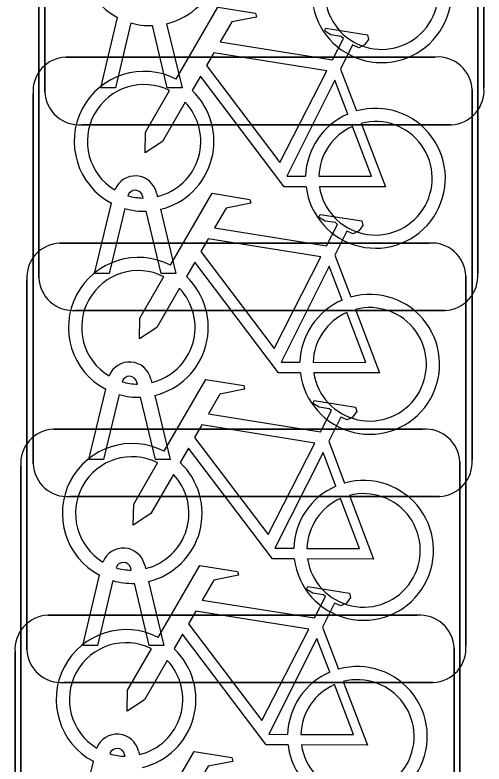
# Model space of a CAD drawing. Extents: x 160888 to 161385, y 386490 to 386908.
# Drawn here: x 161054.394 to 161055.462, y 386679.839 to 386681.542 of the extents above; entities that cross this region are included whole.
import ezdxf

# ---------------------------------------------------------------- set-up
doc = ezdxf.new("R2010")
doc.units = 0
doc.layers.add('IMGEO_Fietsenrek', color=7, linetype='Continuous')

msp = doc.modelspace()

# ---------------------------------------------------------------- linework, layer by layer
at = {"layer": 'IMGEO_Fietsenrek'}
for p, q in [((161055.4615, 386682.2171), (161055.4615, 386681.3762)), ((161055.4615, 386681.3762), (161055.4615, 386682.2171)), ((161054.4625, 386681.3669), (161054.4625, 386682.2078)), ((161054.4625, 386682.2078), (161054.4625, 386681.3669)), ((161054.4485, 386680.9449), (161054.4485, 386681.7858)), ((161054.4485, 386681.7858), (161054.4485, 386680.9449)), ((161055.4475, 386681.7951), (161055.4475, 386680.9542)), ((161055.4475, 386680.9542), (161055.4475, 386681.7951)), ((161054.5895, 386681.3763), (161054.6278, 386681.5363)), ((161054.6582, 386681.5241), (161054.6229, 386681.3763)), ((161054.741, 386681.3763), (161054.7071, 386681.518)), ((161054.7394, 386681.5223), (161054.7744, 386681.3763)), ((161054.5099, 386681.4465), (161055.3508, 386681.4465)), ((161055.3508, 386681.4465), (161054.5099, 386681.4465)), ((161055.1352, 386681.4192), (161055.1715, 386681.324)), ((161054.4355, 386680.5219), (161054.4355, 386681.3628)), ((161054.4355, 386681.3628), (161054.4355, 386680.5219)), ((161054.6229, 386681.3763), (161054.5895, 386681.3763)), ((161054.7744, 386681.3763), (161054.741, 386681.3763)), ((161055.4345, 386681.3721), (161055.4345, 386680.5312)), ((161055.4345, 386680.5312), (161055.4345, 386681.3721)), ((161055.3871, 386681.2925), (161054.5462, 386681.2925)), ((161054.5462, 386681.2925), (161055.3871, 386681.2925)), ((161054.6859, 386681.1259), (161054.6849, 386681.1302)), ((161054.7166, 386681.1374), (161054.7184, 386681.1295)), ((161054.5755, 386680.9543), (161054.6138, 386681.1143)), ((161054.6442, 386681.1021), (161054.6089, 386680.9543)), ((161054.727, 386680.9543), (161054.6931, 386681.096)), ((161054.7254, 386681.1003), (161054.7604, 386680.9543)), ((161054.4959, 386681.0235), (161055.3368, 386681.0235)), ((161055.3368, 386681.0235), (161054.4959, 386681.0235)), ((161055.1222, 386680.9962), (161055.1585, 386680.901)), ((161054.6089, 386680.9543), (161054.5755, 386680.9543)), ((161054.7604, 386680.9543), (161054.727, 386680.9543)), ((161054.4215, 386680.0989), (161054.4215, 386680.9398)), ((161054.4215, 386680.9398), (161054.4215, 386680.0989)), ((161055.4205, 386680.9491), (161055.4205, 386680.1082)), ((161055.4205, 386680.1082), (161055.4205, 386680.9491)), ((161055.3731, 386680.8705), (161054.5322, 386680.8705)), ((161054.5322, 386680.8705), (161055.3731, 386680.8705)), ((161054.7036, 386680.7144), (161054.7054, 386680.7065)), ((161054.6729, 386680.7029), (161054.6719, 386680.7072)), ((161054.5625, 386680.5313), (161054.6008, 386680.6913)), ((161054.6312, 386680.6791), (161054.5959, 386680.5313)), ((161054.714, 386680.5313), (161054.6801, 386680.673)), ((161054.7124, 386680.6773), (161054.7474, 386680.5313)), ((161054.4819, 386680.6005), (161055.3228, 386680.6005)), ((161055.3228, 386680.6005), (161054.4819, 386680.6005)), ((161055.1082, 386680.5732), (161055.1445, 386680.478)), ((161054.5959, 386680.5313), (161054.5625, 386680.5313)), ((161054.7474, 386680.5313), (161054.714, 386680.5313)), ((161055.4065, 386680.5261), (161055.4065, 386679.6852)), ((161055.4065, 386679.6852), (161055.4065, 386680.5261)), ((161054.4075, 386679.6759), (161054.4075, 386680.5168)), ((161054.4075, 386680.5168), (161054.4075, 386679.6759)), ((161055.3601, 386680.4475), (161054.5192, 386680.4475)), ((161054.5192, 386680.4475), (161055.3601, 386680.4475)), ((161054.6896, 386680.2914), (161054.6914, 386680.2835)), ((161054.6589, 386680.2799), (161054.6579, 386680.2842)), ((161054.5485, 386680.1083), (161054.5868, 386680.2683)), ((161054.6172, 386680.2561), (161054.5819, 386680.1083)), ((161054.6984, 386680.2543), (161054.7334, 386680.1083)), ((161054.7, 386680.1083), (161054.6661, 386680.25)), ((161054.4689, 386680.1775), (161055.3098, 386680.1775)), ((161055.3098, 386680.1775), (161054.4689, 386680.1775)), ((161055.0942, 386680.1502), (161055.1305, 386680.055)), ((161054.5819, 386680.1083), (161054.5485, 386680.1083)), ((161054.7334, 386680.1083), (161054.7, 386680.1083)), ((161055.3935, 386680.1031), (161055.3935, 386679.2622)), ((161055.3935, 386679.2622), (161055.3935, 386680.1031)), ((161054.3945, 386679.2529), (161054.3945, 386680.0938)), ((161054.3945, 386680.0938), (161054.3945, 386679.2529)), ((161055.3461, 386680.0245), (161054.5052, 386680.0245)), ((161054.5052, 386680.0245), (161055.3461, 386680.0245)), ((161054.6449, 386679.8569), (161054.6439, 386679.8612)), ((161054.6756, 386679.8684), (161054.6774, 386679.8605)), ((161054.5345, 386679.6853), (161054.5728, 386679.8453))]:
    msp.add_line(p, q, dxfattribs=at)
for points in [[(161054.7611, 386681.3962), (161054.8558, 386681.5597), (161054.942, 386681.5459), (161054.9437, 386681.5372), (161054.8876, 386681.5263), (161054.8614, 386681.481), (161055.1166, 386681.4402)], [(161055.1166, 386681.4402), (161055.1416, 386681.489), (161055.1365, 386681.493), (161055.1133, 386681.4967), (161055.1006, 386681.5042), (161055.0996, 386681.5073), (161055.1018, 386681.5119), (161055.1966, 386681.4968), (161055.1989, 386681.4865), (161055.1895, 386681.4741), (161055.1771, 386681.4677), (161055.1626, 386681.4739), (161055.1352, 386681.4192)], [(161055.1037, 386681.415), (161054.8469, 386681.456), (161054.8302, 386681.4272), (161054.9972, 386681.2069), (161055.1037, 386681.415)], [(161055.0568, 386681.1515), (161055.0071, 386681.1516), (161054.8164, 386681.4033), (161054.7974, 386681.3705)], [(161055.1517, 386681.317), (161055.1224, 386681.3938), (161055.013, 386681.1757), (161055.0557, 386681.1756)], [(161054.7818, 386681.3437), (161054.7302, 386681.2545), (161054.6903, 386681.2285), (161054.6915, 386681.276), (161054.746, 386681.3702)], [(161055.1822, 386681.2958), (161055.2372, 386681.1512), (161055.0871, 386681.1515)], [(161055.0857, 386681.1755), (161055.2056, 386681.1753), (161055.1624, 386681.2889)], [(161054.7481, 386680.9732), (161054.8428, 386681.1367), (161054.929, 386681.1229), (161054.9307, 386681.1142), (161054.8746, 386681.1033), (161054.8484, 386681.058), (161055.1036, 386681.0172)], [(161055.1036, 386681.0172), (161055.1286, 386681.066), (161055.1235, 386681.07), (161055.1003, 386681.0737), (161055.0876, 386681.0812), (161055.0866, 386681.0843), (161055.0888, 386681.0889), (161055.1836, 386681.0738), (161055.1859, 386681.0635), (161055.1765, 386681.0511), (161055.1641, 386681.0447), (161055.1496, 386681.0509), (161055.1222, 386680.9962)], [(161055.0907, 386680.992), (161054.8339, 386681.033), (161054.8172, 386681.0042), (161054.9842, 386680.7839), (161055.0907, 386680.992)], [(161055.0438, 386680.7285), (161054.9941, 386680.7286), (161054.8034, 386680.9803), (161054.7844, 386680.9475)], [(161055.1387, 386680.894), (161055.1094, 386680.9708), (161055, 386680.7527), (161055.0427, 386680.7526)], [(161054.7688, 386680.9207), (161054.7172, 386680.8315), (161054.6773, 386680.8055), (161054.6785, 386680.853), (161054.733, 386680.9472)], [(161055.0727, 386680.7525), (161055.1926, 386680.7523), (161055.1494, 386680.8659)], [(161055.1692, 386680.8728), (161055.2242, 386680.7282), (161055.0741, 386680.7285)], [(161054.7341, 386680.5502), (161054.8288, 386680.7137), (161054.915, 386680.6999), (161054.9167, 386680.6912), (161054.8606, 386680.6803), (161054.8344, 386680.635), (161055.0896, 386680.5942)], [(161055.0896, 386680.5942), (161055.1146, 386680.643), (161055.1095, 386680.647), (161055.0863, 386680.6507), (161055.0736, 386680.6582), (161055.0726, 386680.6613), (161055.0748, 386680.6659), (161055.1696, 386680.6508), (161055.1719, 386680.6405), (161055.1625, 386680.6281), (161055.1501, 386680.6217), (161055.1356, 386680.6279), (161055.1082, 386680.5732)], [(161055.0767, 386680.569), (161054.8199, 386680.61), (161054.8032, 386680.5812), (161054.9702, 386680.3609), (161055.0767, 386680.569)], [(161055.0298, 386680.3055), (161054.9801, 386680.3056), (161054.7894, 386680.5573), (161054.7704, 386680.5245)], [(161055.1247, 386680.471), (161055.0954, 386680.5478), (161054.986, 386680.3297), (161055.0287, 386680.3296)], [(161054.7548, 386680.4977), (161054.7032, 386680.4085), (161054.6633, 386680.3825), (161054.6645, 386680.43), (161054.719, 386680.5242)], [(161055.0587, 386680.3295), (161055.1786, 386680.3293), (161055.1354, 386680.4429)], [(161055.1552, 386680.4498), (161055.2102, 386680.3052), (161055.0601, 386680.3055)], [(161054.7201, 386680.1272), (161054.8148, 386680.2907), (161054.901, 386680.2769), (161054.9027, 386680.2682), (161054.8466, 386680.2573), (161054.8204, 386680.212), (161055.0756, 386680.1712)], [(161055.0756, 386680.1712), (161055.1006, 386680.22), (161055.0955, 386680.224), (161055.0723, 386680.2277), (161055.0596, 386680.2352), (161055.0586, 386680.2383), (161055.0608, 386680.2429), (161055.1556, 386680.2278), (161055.1579, 386680.2175), (161055.1485, 386680.2051), (161055.1361, 386680.1987), (161055.1216, 386680.2049), (161055.0942, 386680.1502)], [(161055.0627, 386680.146), (161054.8059, 386680.187), (161054.7892, 386680.1582), (161054.9562, 386679.9379), (161055.0627, 386680.146)], [(161055.0158, 386679.8825), (161054.9661, 386679.8826), (161054.7754, 386680.1343), (161054.7564, 386680.1015)], [(161055.1107, 386680.048), (161055.0814, 386680.1248), (161054.972, 386679.9067), (161055.0147, 386679.9066)], [(161054.7408, 386680.0747), (161054.6892, 386679.9855), (161054.6493, 386679.9595), (161054.6505, 386680.007), (161054.705, 386680.1012)], [(161055.0447, 386679.9065), (161055.1646, 386679.9063), (161055.1214, 386680.0199)], [(161055.1412, 386680.0268), (161055.1962, 386679.8822), (161055.0461, 386679.8825)], [(161054.7071, 386679.7042), (161054.8018, 386679.8677), (161054.888, 386679.8539), (161054.8897, 386679.8452), (161054.8336, 386679.8343), (161054.8074, 386679.789), (161055.0626, 386679.7482)]]:
    msp.add_lwpolyline(points, dxfattribs=at)
for centre, radius, start, end in [((161054.7021, 386681.6769), 0.159, 62.6766, 242.1369), ((161054.7021, 386681.6769), 0.159, 283.5766, 46.6042), ((161055.2287, 386681.5929), 0.159, 187.0065, 105.7708), ((161055.2287, 386681.5929), 0.129, 188.6715, 104.5883), ((161054.7021, 386681.6769), 0.159, 253.9967, 271.7867), ((161054.5132, 386681.3686), 0.0779, 92.4484, 184.2845), ((161054.5132, 386681.3686), 0.0779, 92.4484, 184.2845), ((161055.3566, 386681.3688), 0.0779, 2.4484, 94.2845), ((161055.3566, 386681.3688), 0.0779, 2.4484, 94.2845), ((161054.6881, 386681.2549), 0.159, 62.6766, 242.1369), ((161054.6881, 386681.2549), 0.129, 63.3192, 238.903), ((161054.5404, 386681.3702), 0.0779, 182.4484, 274.2845), ((161054.5404, 386681.3702), 0.0779, 182.4484, 274.2845), ((161054.6881, 386681.2549), 0.159, 283.5766, 46.6042), ((161055.3838, 386681.3704), 0.0779, 272.4484, 4.2845), ((161055.3838, 386681.3704), 0.0779, 272.4484, 4.2845), ((161054.6881, 386681.2549), 0.129, 283.6043, 43.4302), ((161055.2147, 386681.1709), 0.159, 187.0065, 105.7708), ((161055.2147, 386681.1709), 0.159, 113.3408, 178.3217), ((161055.2147, 386681.1709), 0.129, 188.6715, 104.5883), ((161055.2147, 386681.1709), 0.129, 113.923, 177.9556), ((161054.6679, 386681.1263), 0.0499, 12.8025, 158.6934), ((161054.6679, 386681.1263), 0.0174, 12.8025, 163.4502), ((161054.6881, 386681.2549), 0.129, 253.415, 269.0204), ((161054.6881, 386681.2549), 0.159, 253.9967, 271.7867), ((161054.4992, 386680.9456), 0.0779, 92.4484, 184.2845), ((161054.4992, 386680.9456), 0.0779, 92.4484, 184.2845), ((161055.3426, 386680.9458), 0.0779, 2.4484, 94.2845), ((161055.3426, 386680.9458), 0.0779, 2.4484, 94.2845), ((161054.6751, 386680.8319), 0.159, 62.6766, 242.1369), ((161054.6751, 386680.8319), 0.129, 63.3192, 238.903), ((161055.3698, 386680.9484), 0.0779, 272.4484, 4.2845), ((161055.3698, 386680.9484), 0.0779, 272.4484, 4.2845), ((161054.5264, 386680.9482), 0.0779, 182.4484, 274.2845), ((161054.5264, 386680.9482), 0.0779, 182.4484, 274.2845), ((161054.6751, 386680.8319), 0.159, 283.5766, 46.6042), ((161054.6751, 386680.8319), 0.129, 283.6043, 43.4302), ((161055.2017, 386680.7479), 0.159, 187.0065, 105.7708), ((161055.2017, 386680.7479), 0.159, 113.3408, 178.3217), ((161055.2017, 386680.7479), 0.129, 113.923, 177.9556), ((161055.2017, 386680.7479), 0.129, 188.6715, 104.5883), ((161054.6549, 386680.7033), 0.0499, 12.8025, 158.6934), ((161054.6549, 386680.7033), 0.0174, 12.8025, 163.4502), ((161054.6751, 386680.8319), 0.129, 253.415, 269.0204), ((161054.6751, 386680.8319), 0.159, 253.9967, 271.7867), ((161054.4852, 386680.5226), 0.0779, 92.4484, 184.2845), ((161054.4852, 386680.5226), 0.0779, 92.4484, 184.2845), ((161055.3286, 386680.5228), 0.0779, 2.4484, 94.2845), ((161055.3286, 386680.5228), 0.0779, 2.4484, 94.2845), ((161054.6611, 386680.4089), 0.159, 62.6766, 242.1369), ((161054.6611, 386680.4089), 0.129, 63.3192, 238.903), ((161055.3568, 386680.5254), 0.0779, 272.4484, 4.2845), ((161055.3568, 386680.5254), 0.0779, 272.4484, 4.2845), ((161054.5134, 386680.5252), 0.0779, 182.4484, 274.2845), ((161054.5134, 386680.5252), 0.0779, 182.4484, 274.2845), ((161054.6611, 386680.4089), 0.159, 283.5766, 46.6042), ((161054.6611, 386680.4089), 0.129, 283.6043, 43.4302), ((161055.1877, 386680.3249), 0.159, 187.0065, 105.7708), ((161055.1877, 386680.3249), 0.159, 113.3408, 178.3217), ((161055.1877, 386680.3249), 0.129, 113.923, 177.9556), ((161055.1877, 386680.3249), 0.129, 188.6715, 104.5883), ((161054.6409, 386680.2803), 0.0499, 12.8025, 158.6934), ((161054.6409, 386680.2803), 0.0174, 12.8025, 163.4502), ((161054.6611, 386680.4089), 0.129, 253.415, 269.0204), ((161054.6611, 386680.4089), 0.159, 253.9967, 271.7867), ((161054.4722, 386680.0996), 0.0779, 92.4484, 184.2845), ((161054.4722, 386680.0996), 0.0779, 92.4484, 184.2845), ((161055.3156, 386680.0998), 0.0779, 2.4484, 94.2845), ((161055.3156, 386680.0998), 0.0779, 2.4484, 94.2845), ((161054.6471, 386679.9859), 0.159, 62.6766, 242.1369), ((161054.6471, 386679.9859), 0.129, 63.3192, 238.903), ((161054.6471, 386679.9859), 0.159, 283.5766, 46.6042), ((161055.3428, 386680.1024), 0.0779, 272.4484, 4.2845), ((161055.3428, 386680.1024), 0.0779, 272.4484, 4.2845), ((161054.4994, 386680.1022), 0.0779, 182.4484, 274.2845), ((161054.4994, 386680.1022), 0.0779, 182.4484, 274.2845), ((161054.6471, 386679.9859), 0.129, 283.6043, 43.4302), ((161055.1737, 386679.9019), 0.159, 187.0065, 105.7708), ((161055.1737, 386679.9019), 0.159, 113.3408, 178.3217), ((161055.1737, 386679.9019), 0.129, 113.923, 177.9556), ((161055.1737, 386679.9019), 0.129, 188.6715, 104.5883), ((161054.6269, 386679.8573), 0.0499, 12.8025, 158.6934), ((161054.6269, 386679.8573), 0.0174, 12.8025, 163.4502), ((161054.6471, 386679.9859), 0.129, 253.415, 269.0204)]:
    msp.add_arc(centre, radius, start, end, dxfattribs=at)

doc.saveas('drawing.dxf')
